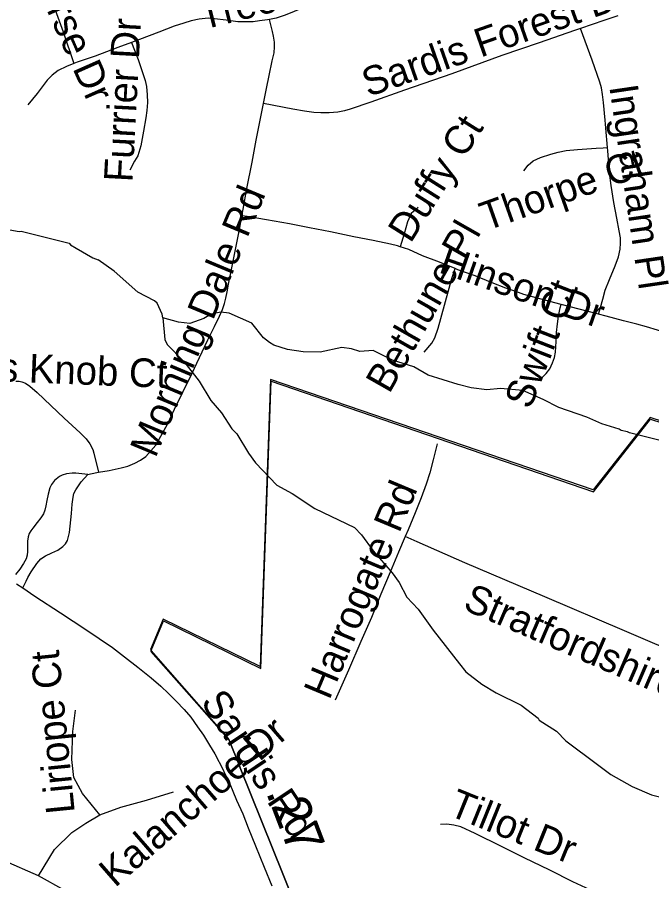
# Model space of a CAD drawing. Extents: x 1383679 to 1536984, y 460658 to 651027.
# Drawn here: x 1476588 to 1478694, y 504672 to 507536 of the extents above; entities that cross this region are included whole.
import ezdxf

# ---------------------------------------------------------------- set-up
doc = ezdxf.new("R2010")
doc.units = 0
for name, color, linetype in [('Default', 7, 'Continuous'), ('Exist Boundary Political City Limit New', 7, 'Continuous'), ('Exist Hydrographic Misc Water Feature', 7, 'Continuous'), ('Exist Road Non-System Type 51', 7, 'Continuous'), ('Exist Road Non-System Type 51 Label', 7, 'Continuous'), ('Exist Road Secondary Mileage Hundredths English Label', 7, 'Continuous'), ('Exist Road Secondary Type 51 Attributed', 7, 'Continuous'), ('Map Preparation Boundary City Limit Buffer Line', 7, 'Continuous')]:
    doc.layers.add(name, color=color, linetype=linetype)

msp = doc.modelspace()

# ---------------------------------------------------------------- linework, layer by layer
at = {"layer": 'Default'}
for points in [[(1478945.8, 506119.5), (1478947.4, 506124.6), (1478687.8, 506208.6), (1478498.8, 505968), (1477428.4, 506334.7), (1477394.2, 505381.8), (1477071.6, 505539.7), (1477029.4, 505438.1), (1477032.2, 505434.8)], [(1477032.2, 505434.8), (1477031, 505431.9), (1477199.9, 505240.3), (1477290.8, 505137.8)], [(1477290.8, 505137.8), (1477325.1, 505052.2), (1477327.5, 505046.3), (1477612.5, 504337.5)]]:
    msp.add_lwpolyline(points, dxfattribs=at)
at = {"layer": 'Exist Boundary Political City Limit New'}
for points in [[(1478945.8, 506119.5), (1478947.4, 506124.6), (1478687.8, 506208.6), (1478498.8, 505968), (1477428.4, 506334.7), (1477394.2, 505381.8), (1477071.6, 505539.7), (1477029.4, 505438.1), (1477032.2, 505434.8)], [(1477032.2, 505434.8), (1477073.2, 505533.5), (1477395.9, 505375.7), (1477430, 506328.5), (1478500.4, 505961.9), (1478689.4, 506202.5), (1478945.8, 506119.5)], [(1477032.2, 505434.8), (1477031, 505431.9), (1477199.9, 505240.3), (1477290.8, 505137.8)], [(1477290.8, 505137.8), (1477288.8, 505143.8), (1477198.2, 505246.5), (1477032.2, 505434.8)], [(1477290.8, 505137.8), (1477325.1, 505052.2), (1477327.5, 505046.3), (1477612.5, 504337.5)], [(1477612.5, 504337.5), (1477327.5, 505046.3), (1477325.1, 505052.2), (1477290.8, 505137.8)]]:
    msp.add_lwpolyline(points, dxfattribs=at)
at = {"layer": 'Exist Hydrographic Misc Water Feature'}
for points in [[(1476192.6, 507215.2), (1476232.7, 507147.9), (1476256.1, 507115.5), (1476271.7, 506995.1), (1476283.6, 506938.5), (1476282.4, 506930.9), (1476303.3, 506878.5), (1476317.1, 506862.2), (1476336.9, 506849.8), (1476372.6, 506841), (1476500.8, 506842.4), (1476594.4, 506824.9), (1476600.6, 506826.1), (1476759.9, 506786.7), (1476763.8, 506781), (1476783.6, 506769.6), (1476838.9, 506737.5), (1476855.7, 506730.8)], [(1477070.7, 506538.8), (1477068.8, 506550.9), (1477051.4, 506587.2), (1477043.6, 506595.4), (1476988.1, 506624.3), (1476909.3, 506693.7), (1476855.7, 506730.8)], [(1478735, 506129), (1478619.5, 506157.1), (1478613.6, 506161.2), (1478591.7, 506165.6), (1478585.8, 506169.7), (1478528, 506186.8), (1478478.4, 506209.7), (1478385, 506241.3), (1478333.6, 506268.3), (1478266, 506297.4), (1478191.8, 506304.4), (1478146.1, 506299.6), (1478094.3, 506306.6), (1478050.5, 506317.3), (1477951, 506349.1), (1477903.5, 506376), (1477833.5, 506398.8), (1477768.4, 506430.4), (1477724.4, 506427.2), (1477696.6, 506435.6), (1477664.7, 506440.3), (1477592.5, 506425.5), (1477536.5, 506426.5), (1477484.6, 506433.5), (1477438.9, 506448.3), (1477425.1, 506456.6), (1477405.3, 506472.9), (1477366.2, 506521.6), (1477290.8, 506554.9), (1477263.2, 506557.3), (1477231.5, 506550.7), (1477206.9, 506536.8), (1477160.8, 506520), (1477122.3, 506524), (1477070.7, 506538.8)], [(1477070.7, 506538.8), (1477077.3, 506466.8), (1477085.1, 506450.7), (1477140, 506393.7), (1477190.9, 506328.8), (1477230.2, 506264.5), (1477265.1, 506223.5), (1477300.2, 506170.8), (1477315.9, 506154.6), (1477354.7, 506089.9), (1477378.2, 506057.5), (1477449, 505984.2), (1477500, 505956.4), (1477575.6, 505905.9), (1477706.4, 505843.6), (1477730, 505819.1), (1477769, 505766.4), (1477831.8, 505693.3), (1477855.3, 505660.9), (1477880.4, 505612.5), (1477917.7, 505571.9), (1477968.5, 505503), (1478054.9, 505391.4), (1478076.1, 505365), (1478129.3, 505324), (1478176.9, 505295.2), (1478260.6, 505253.7), (1478316.9, 505210.3), (1478319.3, 505204.7), (1478376.9, 505168.1), (1478407.9, 505135.1), (1478513.2, 505056.6)], [(1478513.2, 505056.6), (1478557.6, 505023.5), (1478628.8, 504984.1), (1478692.4, 504956.9), (1478724.2, 504948.2), (1478755.9, 504931.6), (1478763.9, 504931.5), (1478835.1, 504894.1), (1478891.4, 504852.3), (1478953.3, 504795.7), (1478992.1, 504735), (1479063.7, 504609.5)]]:
    msp.add_lwpolyline(points, dxfattribs=at)
at = {"layer": 'Exist Road Non-System Type 51'}
for points in [[(1478115.2, 507785.9), (1478035.9, 507759.7), (1477922.6, 507719), (1477826.7, 507686.6), (1477727.6, 507648.1), (1477631, 507607.6), (1477557.4, 507576.4), (1477507.1, 507554.9), (1477477.1, 507542.5), (1477447.3, 507533.4), (1477424.4, 507528.6)], [(1476657.1, 507697.4), (1476678.3, 507648.3), (1476713.3, 507561), (1476739.9, 507487.4), (1476775.8, 507382.8)], [(1477424.4, 507528.6), (1477418.3, 507527.3), (1477392.1, 507523.7), (1477370.3, 507521.3), (1477353, 507520.5), (1477319.2, 507521.1), (1477280.6, 507525.9), (1477242.1, 507531.2), (1477221.6, 507532.5), (1477191.5, 507530.2), (1477164.9, 507524), (1477140, 507516.7), (1477107.9, 507506.1), (1477057.1, 507487.1), (1476993.6, 507461.8), (1476966.4, 507452.1)], [(1477405.3, 507249.9), (1477415.2, 507299.3), (1477424.2, 507343.3), (1477433.2, 507391.3), (1477439.8, 507418.5), (1477441.9, 507438.4), (1477441.5, 507453.4), (1477438, 507473.7), (1477434.2, 507488.3), (1477424.4, 507528.6)], [(1478580.6, 507541), (1478535, 507525.8), (1478456.6, 507498.6)], [(1478456.6, 507498.6), (1478436.9, 507491.8), (1478319.9, 507450.9), (1478196.3, 507408.7), (1478029.8, 507348.6), (1477872.5, 507293.6), (1477760.6, 507254.1), (1477692.5, 507230.7), (1477673.6, 507225.5), (1477651.6, 507221.1), (1477623.1, 507218.4), (1477594.9, 507218.6), (1477572, 507220.2), (1477541.1, 507224), (1477502.6, 507230.6), (1477405.3, 507249.9)], [(1478546.3, 507103.8), (1478541.2, 507167.7), (1478538.7, 507194.2), (1478533.4, 507253.2), (1478530.5, 507280.3), (1478526.2, 507302.4), (1478520.8, 507320.8), (1478496.3, 507394.2), (1478456.6, 507498.6)], [(1476966.4, 507452.1), (1476921, 507435.8), (1476846.4, 507407.3), (1476786.1, 507387.2), (1476775.8, 507382.8)], [(1476966.4, 507452.1), (1476989.2, 507396.2), (1477005.4, 507346.4), (1477011.9, 507325.8), (1477016, 507306.1), (1477018.9, 507279.2), (1477020, 507253.2), (1477018, 507226.5), (1477014.6, 507202.7), (1477006.7, 507158.4), (1476997.9, 507109.4), (1476987.2, 507076.8), (1476976.8, 507058.5), (1476961.2, 507029.1)], [(1476775.8, 507382.8), (1476751.2, 507372.5), (1476723.2, 507359), (1476703.6, 507344), (1476686.8, 507327.5), (1476669.7, 507305.2), (1476653.1, 507282.8), (1476623.1, 507245)], [(1477333.1, 506877.2), (1477337.1, 506899), (1477349.6, 506967.9), (1477366.7, 507054.9), (1477380.7, 507128.1), (1477405.3, 507249.9)], [(1478269.2, 507026), (1478282.8, 507045.7), (1478300.4, 507059.6), (1478324.5, 507070.9), (1478358.5, 507082.2), (1478383.1, 507089), (1478409.5, 507094), (1478447.3, 507097.8), (1478509.1, 507102.1), (1478532, 507103), (1478546.3, 507103.8)], [(1478516.5, 506551.1), (1478523.4, 506573.4), (1478530.9, 506601), (1478539.4, 506630.8), (1478553, 506666.5), (1478572.4, 506711.9), (1478582.8, 506741), (1478588.5, 506767.1), (1478590, 506786.2), (1478589.4, 506804.1), (1478585.5, 506828), (1478577.9, 506869.4), (1478567.9, 506921.6), (1478559.3, 506977.4), (1478553, 507019.9), (1478547.3, 507092.4), (1478546.3, 507103.8)], [(1477917.8, 506904.4), (1477895.4, 506885.5), (1477882.9, 506857.3), (1477871.5, 506817.9), (1477858.7, 506774.8)], [(1476857, 506026.7), (1476892.9, 506032.7), (1476932.9, 506040.9), (1476954.6, 506047.1), (1476978.1, 506057.1), (1476996.2, 506066.8), (1477013.8, 506079.2), (1477031.2, 506097.5), (1477047.9, 506116.1), (1477064.4, 506146.4), (1477085.9, 506186.3), (1477109.6, 506236.3), (1477136.9, 506292.5), (1477166.7, 506353.3), (1477192.7, 506407.1), (1477220.3, 506465.9), (1477242.4, 506510.1), (1477258.5, 506544), (1477268.5, 506566.8), (1477275.2, 506586.1), (1477279.8, 506604.6), (1477284.2, 506625.1), (1477288.5, 506650.4), (1477295.3, 506683), (1477309.3, 506754.4), (1477324.7, 506831.4), (1477333.1, 506877.2)], [(1477858.7, 506774.8), (1477850, 506777.7), (1477826, 506783.7), (1477769.4, 506795.4), (1477704.5, 506808), (1477627.3, 506824.4), (1477557.6, 506836.9), (1477491.2, 506850.6), (1477414.6, 506864), (1477350.9, 506875.5), (1477333.1, 506877.2)], [(1478041, 506702.2), (1477988.8, 506723.6), (1477932.7, 506745.1), (1477887.5, 506765.2), (1477858.7, 506774.8)], [(1477938.6, 506425.4), (1477963.9, 506454.6), (1477973.4, 506472.8), (1477984.3, 506505), (1478030.3, 506669.2), (1478041, 506702.2)], [(1478393.1, 506583.3), (1478372.2, 506588.8), (1478309.7, 506605.3), (1478269.2, 506616.6), (1478242.5, 506626.1), (1478209.3, 506637.4), (1478163.7, 506654.7), (1478106.9, 506678), (1478049.8, 506698.6), (1478041, 506702.2)], [(1478325.2, 506336.8), (1478343.1, 506354), (1478355, 506369.4), (1478364.5, 506390.1), (1478370.6, 506407.3), (1478373.8, 506425.2), (1478376.5, 506460.4), (1478377.9, 506490.2), (1478380.4, 506518.9), (1478384, 506544.5), (1478389.8, 506572.1), (1478393.1, 506583.3)], [(1478516.5, 506551.1), (1478452.4, 506567.8), (1478393.1, 506583.3)], [(1478893, 506414.6), (1478893, 506414.6), (1478830.3, 506445.5), (1478786.2, 506468.1), (1478752.5, 506483.5), (1478712.7, 506497.5), (1478675.6, 506508.9), (1478644.4, 506517.7), (1478600.2, 506528.9), (1478542.4, 506544.3), (1478516.5, 506551.1)], [(1476582.5, 506329.2), (1476593.5, 506328.9), (1476602.6, 506327.1), (1476614.5, 506322.2), (1476629, 506312.7), (1476653.8, 506291.2), (1476699.5, 506247.6), (1476743.1, 506206.4), (1476796.2, 506157), (1476816.7, 506137.1), (1476828.3, 506120.5), (1476838, 506101.6), (1476841.6, 506090), (1476857, 506026.7)], [(1477980.8, 506121.3), (1477967.8, 506067.9), (1477957.4, 506024.3), (1477945, 505987.3), (1477928.2, 505942.3), (1477907.9, 505892.2), (1477884.8, 505835.2), (1477875.3, 505813.3)], [(1476822.3, 506019.2), (1476782, 506024.1), (1476770.2, 506023.6), (1476751.4, 506020.9), (1476736.5, 506017.1), (1476727.3, 506012.8), (1476710.8, 505999), (1476700.9, 505985.7), (1476695.4, 505974.4), (1476690, 505953.8), (1476686.2, 505932.6), (1476682.8, 505915.2), (1476679.6, 505901.2), (1476674.9, 505889.2), (1476666.3, 505875.7), (1476654.1, 505859.4), (1476638.9, 505841.5), (1476632.4, 505832.5), (1476627.2, 505823.4), (1476623.3, 505812.6), (1476622, 505797.7), (1476621.7, 505780.3), (1476622, 505763.4), (1476620.4, 505751.8), (1476617.5, 505739.8), (1476608.6, 505723.8), (1476596.5, 505705.5), (1476582, 505687)], [(1476605.6, 505642.8), (1476616.8, 505665.8), (1476622.2, 505678), (1476633.5, 505696.3), (1476652.7, 505724.1), (1476666, 505739.2), (1476681.6, 505748.8), (1476702.7, 505759), (1476722.3, 505768.5), (1476739.1, 505780.5), (1476747.5, 505789.6), (1476753.9, 505799.7), (1476757.6, 505813.1), (1476760.6, 505827.2), (1476767.3, 505889.9), (1476769.7, 505920.8), (1476772.9, 505944.3), (1476775.6, 505956.4), (1476781.5, 505967.9), (1476788.2, 505978.4), (1476799.8, 505994.4), (1476822.3, 506019.2)], [(1476822.3, 506019.2), (1476831.1, 506021.1), (1476857, 506026.7)], [(1477875.3, 505813.3), (1477852.8, 505761.6), (1477825.6, 505695.3), (1477794.3, 505622.6), (1477762.8, 505544.6), (1477727.8, 505465.1), (1477686.7, 505370.5), (1477642.8, 505270)], [(1479268.8, 505151.6), (1479209.6, 505192.2), (1479143, 505237.3), (1479060.9, 505291.5), (1479027.1, 505312.3), (1478986.7, 505335.4), (1478939.4, 505358.4), (1478854.3, 505395.8), (1478703.5, 505457.7), (1478603.6, 505500.6), (1478338.3, 505613.3), (1478073.2, 505726.5), (1477914.7, 505795.9), (1477875.3, 505813.3)], [(1476658.5, 504687.4), (1476542.3, 504738.1), (1476490, 504780.4), (1476455.1, 504831.2), (1476437.7, 504879.1), (1476433.3, 505000.4), (1476421.7, 505316.2)], [(1476862, 504890.4), (1476803.8, 504960.9), (1476774.8, 505014.5), (1476769, 505073.7), (1476771.9, 505166.8), (1476780.6, 505237.3)], [(1476862, 504890.4), (1476931.7, 504915.8), (1477016, 504938.3), (1477106.1, 504966.5)], [(1476658.5, 504687.4), (1476710.8, 504774.8), (1476769, 504831.2), (1476815.5, 504862.2), (1476862, 504890.4)], [(1478835.5, 504503), (1478835, 504503.3), (1478802.4, 504519.1), (1478700.5, 504556.7), (1478628.2, 504582.6), (1478584, 504599.9), (1478503.1, 504634.9), (1478431.7, 504668.4), (1478355.5, 504706.4), (1478270.3, 504747.9), (1478194.4, 504785.6), (1478107.7, 504827.9), (1478059.9, 504850.5), (1478036.2, 504856.4), (1478013, 504858.8), (1477992.9, 504857.7)], [(1477447, 504616.1), (1477283.4, 504566.1), (1477181.7, 504557.6), (1477077, 504563.3), (1476876.5, 504597.1), (1476745.7, 504639.4), (1476658.5, 504687.4)]]:
    msp.add_lwpolyline(points, dxfattribs=at)
at = {"layer": 'Exist Road Secondary Type 51 Attributed'}
msp.add_lwpolyline([(1476584.7, 505656.9), (1476605.6, 505642.8), (1476645.9, 505615.8), (1476731.1, 505560.5), (1476815, 505504.9), (1476903.3, 505445), (1476943.5, 505414.2), (1476988, 505380.3), (1477031.9, 505345.1), (1477064.2, 505316.6), (1477089.2, 505292.9), (1477115.3, 505267.1), (1477141, 505239.8), (1477163.2, 505213.8), (1477186.2, 505182.6), (1477205.8, 505153.9), (1477225.9, 505121.7), (1477242.9, 505092.3), (1477257.1, 505066.7), (1477257.4, 505066), (1477273.6, 505033.5), (1477292.9, 504992.6), (1477315.7, 504939.1), (1477336, 504893.2), (1477354.1, 504847.3), (1477378.3, 504787.5), (1477406.7, 504716.1), (1477432.2, 504654.2)], dxfattribs=at)
at = {"layer": 'Map Preparation Boundary City Limit Buffer Line'}
for points in [[(1478945.8, 506119.5), (1478947.4, 506124.6), (1478687.8, 506208.6), (1478498.8, 505968), (1477428.4, 506334.7), (1477394.2, 505381.8), (1477071.6, 505539.7), (1477029.4, 505438.1), (1477032.2, 505434.8)], [(1478945.8, 506119.5), (1478947.4, 506124.6), (1478687.8, 506208.6), (1478498.8, 505968), (1477428.4, 506334.7), (1477394.2, 505381.8), (1477071.6, 505539.7), (1477029.4, 505438.1), (1477032.2, 505434.8)], [(1477032.2, 505434.8), (1477073.2, 505533.5), (1477395.9, 505375.7), (1477430, 506328.5), (1478500.4, 505961.9), (1478689.4, 506202.5), (1478945.8, 506119.5)], [(1477032.2, 505434.8), (1477031, 505431.9), (1477199.9, 505240.3), (1477290.8, 505137.8)], [(1477032.2, 505434.8), (1477031, 505431.9), (1477199.9, 505240.3), (1477290.8, 505137.8)], [(1477290.8, 505137.8), (1477288.8, 505143.8), (1477198.2, 505246.5), (1477032.2, 505434.8)], [(1477290.8, 505137.8), (1477325.1, 505052.2), (1477327.5, 505046.3), (1477612.5, 504337.5)], [(1477612.5, 504337.5), (1477327.5, 505046.3), (1477325.1, 505052.2), (1477290.8, 505137.8)], [(1477290.8, 505137.8), (1477325.1, 505052.2), (1477327.5, 505046.3), (1477612.5, 504337.5)]]:
    msp.add_lwpolyline(points, dxfattribs=at)

# ---------------------------------------------------------------- texts
at = {"layer": 'Exist Road Non-System Type 51 Label'}
for s, rotation, p in [('White Horse Dr', 293.8603, (1476473, 508038.7)), ('Tree Haven Dr', 14.1625, (1477204.1, 507494.1)), ('Sardis Forest Dr', 19.3594, (1477752.2, 507270.8)), ('Furrier Dr', 86.9844, (1476969.8, 506987.6)), ('Ingraham Pl', 278.3507, (1478552.4, 507306.4)), ('Duffy Ct', 57.7248, (1477892.9, 506783.4)), ('Thorpe Ct', 19.4659, (1478144.2, 506826.6)), ('Morning Dale Rd', 67.3503, (1477046.3, 506071.2)), ('Bethune Pl', 60.3621, (1477822.2, 506284.2)), ('Hinson Dr', 340.6867, (1477982.6, 506690.8)), ('Swift Ct', 68.7498, (1478290.5, 506232)), ('Dulins Knob Ct', 357.7251, (1476236.8, 506339.9)), ('Harrogate Rd', 67.2821, (1477623.3, 505268.4)), ('Stratfordshire Dr', 336.6317, (1478062.8, 505573.4)), ('Liriope Ct', 95.619, (1476778.7, 504897.8)), ('Sardis Rd', 303.746, (1477194.1, 505264.4)), ('Kalanchoe Dr', 41.0934, (1476911.9, 504646.6)), ('Tillot Dr', 337.9221, (1478014.1, 504890.6))]:
    msp.add_text(s, height=95, rotation=rotation, dxfattribs=at).set_placement(p)
at = {"layer": 'Exist Road Secondary Mileage Hundredths English Label'}
msp.add_text('.27', height=125, rotation=290.9153, dxfattribs=at).set_placement((1477412.1, 504965.3))

doc.saveas('drawing.dxf')
